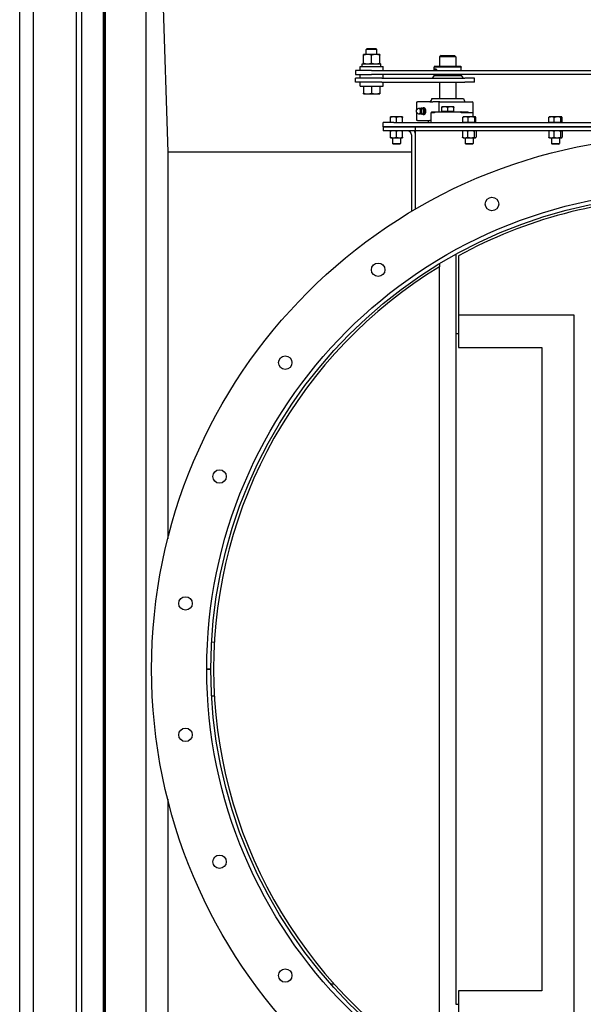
# Model space of a CAD drawing. Header units: inches. Extents: x 18 to 846, y -67 to 561.
# Tile 588 of 656: x 340 to 366, y 455 to 501. Entities that reach past the tile are written whole.
import ezdxf

# ---------------------------------------------------------------- set-up
doc = ezdxf.new("R2010")
doc.units = ezdxf.units.IN
doc.header["$LTSCALE"] = 24
doc.header["$MEASUREMENT"] = 0
doc.layers.add('Visible (ANSI)', color=7, linetype='Continuous', lineweight=30)

msp = doc.modelspace()

# ---------------------------------------------------------------- linework, layer by layer
at = {"layer": 'Visible (ANSI)'}
for p, q in [((343.65343, 527.90673), (343.65343, 413.35673)), ((339.67843, 415.25673), (339.67843, 526.00673)), ((340.30343, 526.00673), (340.30343, 415.25673)), ((342.30343, 526.00673), (342.30343, 415.25673)), ((342.55343, 526.00673), (342.55343, 415.25673)), ((343.55343, 526.00673), (343.55343, 415.25673)), ((343.63343, 415.25673), (343.63343, 526.00673)), ((345.55343, 415.25673), (345.55343, 526.00673)), ((345.55343, 526.00673), (346.55343, 494.63173)), ((355.81508, 499.45473), (355.76789, 499.40896)), ((356.26789, 499.40896), (355.76789, 499.40896)), ((355.76789, 499.17373), (355.76789, 499.40896)), ((355.81508, 499.45473), (356.22071, 499.45473)), ((356.22071, 499.45473), (356.26789, 499.40896)), ((356.26789, 499.17373), (356.26789, 499.40896)), ((355.64228, 498.76922), (355.64228, 499.14024)), ((355.6429, 499.17373), (355.64289, 499.17373)), ((355.64289, 499.17373), (355.64289, 499.17373)), ((355.83132, 499.17373), (355.6429, 499.17373)), ((355.64351, 498.76922), (355.64351, 499.14024)), ((356.20631, 499.17373), (355.83132, 499.17373)), ((356.01912, 498.76922), (356.01912, 499.14024)), ((356.39289, 499.17373), (356.20631, 499.17373)), ((356.39289, 499.17373), (356.3929, 499.17373)), ((356.39351, 498.76922), (356.39351, 499.14024)), ((359.24093, 499.13173), (359.17843, 499.06923)), ((359.92843, 499.06923), (359.17843, 499.06923)), ((359.17843, 499.06923), (359.17843, 498.63173)), ((359.24093, 499.13173), (359.86593, 499.13173)), ((359.86593, 499.13173), (359.92843, 499.06923)), ((359.92843, 499.06923), (359.92843, 498.63173)), ((356.01789, 498.43373), (355.26789, 498.43373)), ((355.26789, 498.43373), (355.26789, 498.24623)), ((355.48639, 498.61073), (356.54939, 498.61073)), ((355.48639, 498.43373), (355.48639, 498.61073)), ((355.58339, 498.73573), (356.45239, 498.73573)), ((355.58339, 498.61073), (355.58339, 498.73573)), ((355.64289, 498.73573), (355.64289, 498.73573)), ((356.01789, 498.43373), (378.01789, 498.43373)), ((356.39289, 498.73573), (356.3929, 498.73573)), ((356.45239, 498.61073), (356.45239, 498.73573)), ((356.54939, 498.43373), (356.54939, 498.61073)), ((358.9435, 498.63173), (358.92843, 498.57548)), ((360.17843, 498.57548), (358.92843, 498.57548)), ((358.92843, 498.43373), (358.92843, 498.57548)), ((358.9435, 498.63173), (360.16336, 498.63173)), ((360.16336, 498.63173), (360.17843, 498.57548)), ((360.17843, 498.43373), (360.17843, 498.57548)), ((355.26789, 498.24623), (356.01789, 498.24623)), ((356.49253, 498.06923), (355.26789, 498.06923)), ((355.26789, 497.88173), (355.26789, 498.06923)), ((355.48639, 498.06923), (355.48639, 498.24623)), ((378.01789, 498.24623), (356.01789, 498.24623)), ((356.49253, 498.06923), (360.34449, 498.06923)), ((356.54939, 498.06923), (356.54939, 498.24623)), ((358.92843, 498.19102), (358.83156, 498.06923)), ((358.92843, 498.19102), (358.92843, 498.24623)), ((358.92843, 498.19102), (358.98295, 498.19102)), ((358.98295, 498.19102), (360.17843, 498.19102)), ((360.17843, 498.19102), (360.17843, 498.24623)), ((360.17843, 498.19102), (360.2753, 498.06923)), ((360.80343, 498.06923), (360.34449, 498.06923)), ((360.80343, 497.88173), (360.80343, 498.06923)), ((356.49253, 497.88173), (355.26789, 497.88173)), ((355.48639, 497.70473), (355.48639, 497.88173)), ((355.48639, 497.70473), (356.54939, 497.70473)), ((355.64228, 497.70473), (355.64228, 497.37422)), ((355.64351, 497.70473), (355.64351, 497.37422)), ((356.01912, 497.70473), (356.01912, 497.37422)), ((356.39351, 497.70473), (356.39351, 497.37422)), ((356.49253, 497.88173), (360.34449, 497.88173)), ((356.54939, 497.70473), (356.54939, 497.88173)), ((359.17843, 497.88173), (359.17843, 497.13173)), ((359.92843, 497.88173), (359.92843, 497.13173)), ((360.80343, 497.88173), (360.34449, 497.88173)), ((355.64289, 497.34073), (355.6429, 497.34073)), ((355.64289, 497.34073), (355.64289, 497.34073)), ((355.6429, 497.34073), (355.83132, 497.34073)), ((355.83132, 497.34073), (356.20631, 497.34073)), ((356.20631, 497.34073), (356.39289, 497.34073)), ((356.39289, 497.34073), (356.3929, 497.34073)), ((358.81918, 497.13173), (360.28768, 497.13173)), ((358.11944, 496.97548), (358.14873, 496.97548)), ((358.11944, 496.60957), (358.11944, 496.97548)), ((358.12693, 496.61748), (358.15924, 496.64687)), ((358.71442, 496.97548), (358.14873, 496.97548)), ((358.47913, 496.6789), (358.41302, 496.6789)), ((358.53538, 496.54111), (358.46927, 496.54111)), ((358.71442, 496.97548), (358.85584, 496.97548)), ((359.18452, 496.97548), (358.85584, 496.97548)), ((359.14535, 496.92548), (359.14535, 496.50673)), ((359.18452, 496.97548), (360.69093, 496.97548)), ((359.4128, 496.74111), (359.27218, 496.74111)), ((359.27218, 496.53173), (359.27218, 496.71599)), ((359.55343, 496.53173), (359.27218, 496.53173)), ((359.3003, 496.53173), (359.3003, 496.50673)), ((359.69405, 496.74111), (359.4128, 496.74111)), ((359.55343, 496.53173), (359.55343, 496.71599)), ((359.83468, 496.53173), (359.55343, 496.53173)), ((359.83468, 496.74111), (359.69405, 496.74111)), ((359.80655, 496.53173), (359.80655, 496.50673)), ((359.83468, 496.53173), (359.83468, 496.71599)), ((360.74093, 496.27473), (360.74093, 496.92548)), ((357.03793, 496.27473), (356.89743, 496.27473)), ((356.89743, 496.00673), (356.89743, 496.24963)), ((357.31893, 496.27473), (357.03793, 496.27473)), ((357.17843, 496.00673), (357.17843, 496.24963)), ((357.45943, 496.27473), (357.31893, 496.27473)), ((357.45943, 496.00673), (357.45943, 496.24963)), ((358.11944, 496.10673), (358.11944, 496.47265)), ((358.14873, 496.10673), (358.11944, 496.10673)), ((358.12693, 496.46473), (358.15924, 496.43534)), ((358.14873, 496.10673), (358.71442, 496.10673)), ((358.47913, 496.40331), (358.41302, 496.40331)), ((358.656, 496.00673), (358.656, 496.10673)), ((358.77022, 496.10673), (358.71442, 496.10673)), ((358.77022, 496.10673), (358.77022, 496.00673)), ((358.77133, 496.45673), (358.77133, 496.00673)), ((358.9332, 496.45673), (358.77133, 496.45673)), ((358.80001, 496.50673), (358.80001, 496.45673)), ((358.80001, 496.50673), (358.9332, 496.50673)), ((358.9332, 496.50673), (358.9332, 496.45673)), ((358.94431, 496.50673), (358.9332, 496.50673)), ((358.94431, 496.50673), (360.16255, 496.50673)), ((360.17365, 496.50673), (360.16255, 496.50673)), ((360.17365, 496.50673), (360.49792, 496.50673)), ((360.17365, 496.45673), (360.17365, 496.50673)), ((360.68253, 496.45673), (360.17365, 496.45673)), ((360.25018, 496.00673), (360.25018, 496.24964)), ((360.27243, 496.27473), (360.2688, 496.27264)), ((360.37596, 496.27473), (360.27243, 496.27473)), ((360.65338, 496.27473), (360.37596, 496.27473)), ((360.49792, 496.45673), (360.49792, 496.50673)), ((360.50175, 496.00673), (360.50175, 496.24964)), ((360.83084, 496.27473), (360.65338, 496.27473)), ((360.805, 496.00673), (360.805, 496.24964)), ((360.83443, 496.27473), (360.83084, 496.27473)), ((360.83443, 496.27473), (360.83806, 496.27264)), ((360.85668, 496.00673), (360.85668, 496.24964)), ((364.24562, 496.00673), (364.24562, 496.24964)), ((364.25018, 496.00673), (364.25018, 496.24964)), ((364.2688, 496.27264), (364.26661, 496.27138)), ((364.27243, 496.27473), (364.2688, 496.27264)), ((364.37596, 496.27473), (364.27243, 496.27473)), ((364.65338, 496.27473), (364.37596, 496.27473)), ((364.50175, 496.00673), (364.50175, 496.24964)), ((364.83084, 496.27473), (364.65338, 496.27473)), ((364.805, 496.00673), (364.805, 496.24964)), ((364.83443, 496.27473), (364.83084, 496.27473)), ((364.83443, 496.27473), (364.83806, 496.27264)), ((364.83806, 496.27264), (364.84025, 496.27138)), ((364.85668, 496.00673), (364.85668, 496.24964)), ((364.86124, 496.00673), (364.86124, 496.24964)), ((357.05343, 496.00673), (356.55343, 496.00673)), ((356.55343, 495.81923), (356.55343, 496.00673)), ((357.05343, 495.81923), (356.55343, 495.81923)), ((356.55343, 495.81923), (357.05343, 495.81923)), ((356.55343, 495.81923), (356.55343, 495.63173)), ((357.05343, 495.63173), (356.55343, 495.63173)), ((357.05343, 496.00673), (384.05343, 496.00673)), ((357.05343, 495.81923), (384.05343, 495.81923)), ((358.05343, 495.81923), (357.05343, 495.81923)), ((358.05343, 495.63173), (357.05343, 495.63173)), ((358.05343, 495.63173), (358.05343, 495.81923)), ((358.05343, 495.63173), (358.05343, 495.81923)), ((383.05343, 495.81923), (358.05343, 495.81923)), ((383.05343, 495.63173), (358.05343, 495.63173)), ((358.05343, 495.44423), (358.05343, 495.63173)), ((360.37596, 496.00673), (360.25018, 496.00673)), ((360.27193, 495.63173), (360.26291, 495.62652)), ((360.27243, 496.00673), (360.27243, 496.00673)), ((360.50175, 496.00673), (360.37596, 496.00673)), ((360.65338, 496.00673), (360.50175, 496.00673)), ((360.805, 496.00673), (360.65338, 496.00673)), ((360.83084, 496.00673), (360.805, 496.00673)), ((360.85668, 496.00673), (360.83084, 496.00673)), ((360.83443, 496.00673), (360.83443, 496.00673)), ((360.83493, 495.63173), (360.84395, 495.62652)), ((364.25018, 496.00673), (364.24562, 496.00673)), ((364.37596, 496.00673), (364.25018, 496.00673)), ((364.27193, 495.63173), (364.26291, 495.62652)), ((364.27243, 496.00673), (364.27243, 496.00673)), ((364.50175, 496.00673), (364.37596, 496.00673)), ((364.65338, 496.00673), (364.50175, 496.00673)), ((364.805, 496.00673), (364.65338, 496.00673)), ((364.83084, 496.00673), (364.805, 496.00673)), ((364.85668, 496.00673), (364.83084, 496.00673)), ((364.83443, 496.00673), (364.83443, 496.00673)), ((364.83493, 495.63173), (364.84395, 495.62652)), ((364.86124, 496.00673), (364.85668, 496.00673)), ((356.89693, 495.32787), (356.89693, 495.60659)), ((356.89693, 495.30273), (357.03768, 495.30273)), ((356.99093, 495.30273), (356.99093, 495.04389)), ((357.03768, 495.30273), (357.31918, 495.30273)), ((357.17843, 495.32787), (357.17843, 495.60659)), ((357.31918, 495.30273), (357.45993, 495.30273)), ((357.36593, 495.30273), (357.36593, 495.04389)), ((357.45993, 495.32787), (357.45993, 495.60659)), ((357.86593, 495.44423), (357.86593, 491.88237)), ((358.05343, 491.9932), (358.05343, 495.44423)), ((360.24048, 495.60659), (360.24048, 495.32787)), ((360.27193, 495.30273), (360.26291, 495.30794)), ((360.27193, 495.30273), (360.35677, 495.30273)), ((360.35677, 495.30273), (360.62953, 495.30273)), ((360.36593, 495.30273), (360.36593, 495.0439)), ((360.47306, 495.60659), (360.47306, 495.32787)), ((360.62953, 495.30273), (360.82619, 495.30273)), ((360.74093, 495.30273), (360.74093, 495.0439)), ((360.786, 495.60659), (360.786, 495.32787)), ((360.82619, 495.30273), (360.83493, 495.30273)), ((360.83493, 495.30273), (360.84395, 495.30794)), ((360.86637, 495.60659), (360.86637, 495.32787)), ((364.24048, 495.60659), (364.24048, 495.32787)), ((364.27193, 495.30273), (364.26291, 495.30794)), ((364.27193, 495.30273), (364.35677, 495.30273)), ((364.35677, 495.30273), (364.62953, 495.30273)), ((364.36593, 495.30273), (364.36593, 495.0439)), ((364.47306, 495.60659), (364.47306, 495.32787)), ((364.62953, 495.30273), (364.82619, 495.30273)), ((364.74093, 495.30273), (364.74093, 495.0439)), ((364.786, 495.60659), (364.786, 495.32787)), ((364.82619, 495.30273), (364.83493, 495.30273)), ((364.83493, 495.30273), (364.84395, 495.30794)), ((364.86637, 495.60659), (364.86637, 495.32787)), ((356.99093, 495.04389), (357.36593, 495.04389)), ((357.02927, 495.00673), (356.99093, 495.04389)), ((357.32759, 495.00673), (357.02927, 495.00673)), ((357.32759, 495.00673), (357.36593, 495.04389)), ((360.36593, 495.0439), (360.74093, 495.0439)), ((360.40427, 495.00673), (360.36593, 495.0439)), ((360.70259, 495.00673), (360.40427, 495.00673)), ((360.70259, 495.00673), (360.74093, 495.0439)), ((364.36593, 495.0439), (364.74093, 495.0439)), ((364.40427, 495.00673), (364.36593, 495.0439)), ((364.70259, 495.00673), (364.40427, 495.00673)), ((364.70259, 495.00673), (364.74093, 495.0439)), ((346.55343, 494.63173), (346.55343, 476.67842)), ((357.86593, 494.63173), (346.55343, 494.63173)), ((359.92843, 489.89593), (359.92843, 486.19698)), ((360.05343, 489.82198), (360.05343, 487.07198)), ((359.17843, 489.46281), (359.17843, 489.31662)), ((359.17843, 451.94684), (359.17843, 489.31662)), ((360.05343, 487.07198), (360.05343, 485.57198)), ((365.42843, 487.07198), (360.05343, 487.07198)), ((365.42843, 454.19148), (365.42843, 487.07198)), ((360.05343, 486.19698), (359.92843, 486.19698)), ((359.92843, 486.19698), (359.92843, 455.06648)), ((360.05343, 485.57198), (363.92843, 485.57198)), ((363.92843, 485.57198), (363.92843, 455.69148)), ((348.71361, 471.87189), (348.58881, 471.87897)), ((348.36593, 470.63223), (348.55343, 470.63223)), ((348.55343, 470.63123), (348.36593, 470.63123)), ((348.58881, 469.38449), (348.71361, 469.39158)), ((346.55343, 464.58504), (346.55343, 446.63173)), ((354.28613, 456.00673), (354.11842, 456.00673)), ((360.05343, 455.69148), (360.05343, 454.19148)), ((363.92843, 455.69148), (360.05343, 455.69148)), ((359.92843, 455.06648), (360.05343, 455.06648))]:
    msp.add_line(p, q, dxfattribs=at)
for centre, radius in [((370.55343, 470.63173), 24.75), ((370.55343, 470.63173), 22.1875), ((370.55343, 470.63173), 22), ((361.6082, 492.22741), 0.3125), ((356.32363, 489.17636), 0.3125), ((352.00879, 484.86153), 0.3125), ((348.95774, 479.57696), 0.3125), ((347.37841, 473.68278), 0.3125), ((347.37841, 467.58068), 0.3125), ((348.95774, 461.68651), 0.3125), ((352.00879, 456.40193), 0.3125)]:
    msp.add_circle(centre, radius, dxfattribs=at)
for centre, radius, start, end in [((358.63168, 497.13173), 0.1875, 303.55731, 0), ((360.47518, 497.13173), 0.1875, 180, 236.44269), ((358.22404, 496.54111), 0.12795, 35.043536, 105.134486), ((360.69093, 496.92548), 0.05, 0, 90), ((358.22404, 496.54111), 0.12795, 254.865514, 324.956464), ((357.67843, 495.44423), 0.1875, 0, 90), ((357.67843, 495.44423), 0.375, 0, 30), ((370.55343, 470.63173), 21.875, 90.982261, 118.685402), ((370.55343, 470.63173), 21.875, 121.332251, 238.667749), ((370.55343, 470.63173), 22, 179.998698, 180.001302)]:
    msp.add_arc(centre, radius, start, end, dxfattribs=at)
for centre, major_axis, ratio, start_param, end_param in [((358.98936, 498.35048), (0, 0.15625), 0.40848832, 0.6410601, 1.00889045), ((358.98295, 498.35048), (0, 0.1232), 0.40848832, 5.45434424, 7.11202637), ((358.98936, 498.35048), (0, 0.15625), 0.40848832, 0.0499045, 0.6410601), ((358.98936, 498.35048), (0, -0.15625), 0.40848832, 2.13270221, 2.50053255), ((358.98936, 498.35048), (0, 0.15625), 0.40848832, 2.30123975, 2.50053255), ((358.98936, 498.35048), (0, -0.15625), 0.40848832, 5.6421252, 6.23328081), ((358.98295, 498.35048), (0, -0.1232), 0.40848832, 5.72117409, 6.84519653), ((358.98936, 498.35048), (0, -0.15625), 0.40848832, 0.6410601, 0.8403529), ((358.20734, 496.54111), (0, 0.12575), 0.70710678, 2.5699821, 6.85479586), ((358.34806, 496.54111), (0, 0.1378), 0.70710678, 0, 0.63680804), ((358.27642, 496.54111), (0, -0.10433), 0.70710678, 0.78949219, 2.35210046), ((358.34806, 496.54111), (0, 0.1378), 0.70710678, 5.23598776, 6.28318531), ((358.43158, 496.54111), (0, -0.15625), 0.70710678, 5.79224464, 9.91571863), ((358.34806, 496.54111), (0, -0.1378), 0.70710678, 1.04719755, 2.0943951), ((358.45367, 496.54111), (0, -0.125), 0.70710678, 0.50126686, 2.6403258), ((358.34806, 496.54111), (0, -0.1378), 0.70710678, 5.64637727, 6.28318531), ((358.34806, 496.54111), (0, -0.1378), 0.70710678, 0, 1.04719755)]:
    msp.add_ellipse(centre, major_axis=major_axis, ratio=ratio, start_param=start_param, end_param=end_param, dxfattribs=at)
for points, weights in [([(355.6429, 499.17373), (355.64261, 499.17373), (355.64228, 499.14024)], [1, 1.0379548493, 1]), ([(355.64351, 499.14024), (355.64318, 499.17373), (355.6429, 499.17373)], [1, 1.0379548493, 1]), ([(355.83132, 499.17373), (355.74415, 499.17373), (355.64351, 499.14024)], [1, 1.0379548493, 1]), ([(356.01912, 499.14024), (355.91848, 499.17373), (355.83132, 499.17373)], [1, 1.0379548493, 1]), ([(356.20631, 499.17373), (356.11944, 499.17373), (356.01912, 499.14024)], [1, 1.0379548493, 1]), ([(356.39351, 499.14024), (356.29319, 499.17373), (356.20631, 499.17373)], [1, 1.0379548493, 1]), ([(356.3929, 499.17373), (356.39318, 499.17357), (356.39351, 499.14024)], [1.00038481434, 1.03776145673, 1]), ([(355.64228, 498.76922), (355.64261, 498.73573), (355.6429, 498.73573)], [1, 1.0379548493, 1]), ([(355.6429, 498.73573), (355.64318, 498.73573), (355.64351, 498.76922)], [1, 1.0379548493, 1]), ([(355.64351, 498.76922), (355.74415, 498.73573), (355.83132, 498.73573)], [1, 1.0379548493, 1]), ([(355.83132, 498.73573), (355.91848, 498.73573), (356.01912, 498.76922)], [1, 1.0379548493, 1]), ([(356.01912, 498.76922), (356.11944, 498.73573), (356.20631, 498.73573)], [1, 1.0379548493, 1]), ([(356.20631, 498.73573), (356.29319, 498.73573), (356.39351, 498.76922)], [1, 1.0379548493, 1]), ([(356.39351, 498.76922), (356.39318, 498.7359), (356.3929, 498.73573)], [1, 1.03776145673, 1.00038481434]), ([(355.64228, 497.37422), (355.64261, 497.34073), (355.6429, 497.34073)], [1, 1.0379548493, 1]), ([(355.6429, 497.34073), (355.64318, 497.34073), (355.64351, 497.37422)], [1, 1.0379548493, 1]), ([(355.64351, 497.37422), (355.74415, 497.34073), (355.83132, 497.34073)], [1, 1.0379548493, 1]), ([(355.83132, 497.34073), (355.91848, 497.34073), (356.01912, 497.37422)], [1, 1.0379548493, 1]), ([(356.01912, 497.37422), (356.11944, 497.34073), (356.20631, 497.34073)], [1, 1.0379548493, 1]), ([(356.20631, 497.34073), (356.29319, 497.34073), (356.39351, 497.37422)], [1, 1.0379548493, 1]), ([(356.39351, 497.37422), (356.39318, 497.3409), (356.3929, 497.34073)], [1, 1.03776145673, 1.00038481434]), ([(358.28509, 496.65356), (358.29202, 496.66571), (358.30051, 496.6789)], [1.01723833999, 1.0132325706, 1]), ([(358.30051, 496.6789), (358.32195, 496.6789), (358.34806, 496.6789)], [1, 1.0379548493, 1]), ([(358.34806, 496.6789), (358.37417, 496.6789), (358.41302, 496.6789)], [1, 1.0379548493, 1]), ([(358.41302, 496.6789), (358.41939, 496.64198), (358.43244, 496.61)], [1, 1.0379548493, 1]), ([(358.43244, 496.61), (358.4455, 496.57803), (358.46927, 496.54111)], [1, 1.0379548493, 1]), ([(358.46927, 496.54111), (358.4455, 496.50418), (358.43244, 496.47221)], [1, 1.0379548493, 1]), ([(358.51596, 496.61), (358.5029, 496.64198), (358.47913, 496.6789)], [1, 1.0379548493, 1]), ([(358.53538, 496.54111), (358.52901, 496.57803), (358.51596, 496.61)], [1, 1.0379548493, 1]), ([(358.51596, 496.47221), (358.52901, 496.50418), (358.53538, 496.54111)], [1, 1.0379548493, 1]), ([(359.27218, 496.71599), (359.27218, 496.74111), (359.27218, 496.74111)], [1, 1.0379548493, 1]), ([(359.4128, 496.74111), (359.34754, 496.74111), (359.27218, 496.71599)], [1, 1.0379548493, 1]), ([(359.55343, 496.71599), (359.47807, 496.74111), (359.4128, 496.74111)], [1, 1.0379548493, 1]), ([(359.69405, 496.74111), (359.62879, 496.74111), (359.55343, 496.71599)], [1, 1.0379548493, 1]), ([(359.83468, 496.71599), (359.75932, 496.74111), (359.69405, 496.74111)], [1, 1.0379548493, 1]), ([(359.83468, 496.74111), (359.83468, 496.74111), (359.83468, 496.71599)], [1, 1.0379548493, 1]), ([(356.89743, 496.24963), (356.89743, 496.27473), (356.89743, 496.27473)], [1, 1.0379548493, 1]), ([(357.03793, 496.27473), (356.97272, 496.27473), (356.89743, 496.24963)], [1, 1.0379548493, 1]), ([(357.17843, 496.24963), (357.10314, 496.27473), (357.03793, 496.27473)], [1, 1.0379548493, 1]), ([(357.31893, 496.27473), (357.25372, 496.27473), (357.17843, 496.24963)], [1, 1.0379548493, 1]), ([(357.45943, 496.24963), (357.38414, 496.27473), (357.31893, 496.27473)], [1, 1.0379548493, 1]), ([(357.45943, 496.27473), (357.45943, 496.27473), (357.45943, 496.24963)], [1, 1.0379548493, 1]), ([(358.30051, 496.40331), (358.29202, 496.4165), (358.28509, 496.42865)], [1, 1.0132325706, 1.01723833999]), ([(358.34806, 496.40331), (358.32195, 496.40331), (358.30051, 496.40331)], [1, 1.0379548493, 1]), ([(358.41302, 496.40331), (358.37417, 496.40331), (358.34806, 496.40331)], [1, 1.0379548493, 1]), ([(358.43244, 496.47221), (358.41939, 496.44023), (358.41302, 496.40331)], [1, 1.0379548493, 1]), ([(358.47913, 496.40331), (358.5029, 496.44023), (358.51596, 496.47221)], [1, 1.0379548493, 1]), ([(360.37596, 496.27473), (360.31759, 496.27473), (360.25018, 496.24964)], [1, 1.0379548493, 1]), ([(360.25018, 496.24964), (360.2601, 496.26761), (360.2688, 496.27264)], [1, 1.02689674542, 1.01567267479]), ([(360.50175, 496.24964), (360.43434, 496.27473), (360.37596, 496.27473)], [1, 1.0379548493, 1]), ([(360.65338, 496.27473), (360.58301, 496.27473), (360.50175, 496.24964)], [1, 1.0379548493, 1]), ([(360.805, 496.24964), (360.72375, 496.27473), (360.65338, 496.27473)], [1, 1.0379548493, 1]), ([(360.83084, 496.27473), (360.81885, 496.27473), (360.805, 496.24964)], [1, 1.0379548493, 1]), ([(360.85668, 496.24964), (360.84283, 496.27473), (360.83084, 496.27473)], [1, 1.0379548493, 1]), ([(364.24562, 496.24964), (364.25676, 496.26569), (364.26661, 496.27138)], [1, 1.0239481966, 1.0176754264]), ([(364.25141, 496.25183), (364.24853, 496.25076), (364.24562, 496.24964)], [1.00313778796, 1.00163973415, 1]), ([(364.37596, 496.27473), (364.31759, 496.27473), (364.25018, 496.24964)], [1, 1.0379548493, 1]), ([(364.25018, 496.24964), (364.2601, 496.26761), (364.2688, 496.27264)], [1, 1.02689674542, 1.01567267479]), ([(364.50175, 496.24964), (364.43434, 496.27473), (364.37596, 496.27473)], [1, 1.0379548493, 1]), ([(364.65338, 496.27473), (364.58301, 496.27473), (364.50175, 496.24964)], [1, 1.0379548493, 1]), ([(364.805, 496.24964), (364.72375, 496.27473), (364.65338, 496.27473)], [1, 1.0379548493, 1]), ([(364.83084, 496.27473), (364.81885, 496.27473), (364.805, 496.24964)], [1, 1.0379548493, 1]), ([(364.85668, 496.24964), (364.84283, 496.27473), (364.83084, 496.27473)], [1, 1.0379548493, 1]), ([(364.86124, 496.24964), (364.84943, 496.26666), (364.83903, 496.27204)], [1, 1.02542601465, 1.01678617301]), ([(356.89693, 495.60659), (356.89693, 495.63173), (356.89693, 495.63173)], [1, 1.0379548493, 1]), ([(357.03768, 495.63173), (356.97236, 495.63173), (356.89693, 495.60659)], [1, 1.0379548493, 1]), ([(357.17843, 495.60659), (357.103, 495.63173), (357.03768, 495.63173)], [1, 1.0379548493, 1]), ([(357.31918, 495.63173), (357.25386, 495.63173), (357.17843, 495.60659)], [1, 1.0379548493, 1]), ([(357.45993, 495.60659), (357.3845, 495.63173), (357.31918, 495.63173)], [1, 1.0379548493, 1]), ([(357.45993, 495.63173), (357.45993, 495.63173), (357.45993, 495.60659)], [1, 1.0379548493, 1]), ([(360.35677, 495.63173), (360.3028, 495.63173), (360.24048, 495.60659)], [1, 1.0379548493, 1]), ([(360.24048, 495.60659), (360.25233, 495.62041), (360.26291, 495.62652)], [1, 1.02051902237, 1.01885219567]), ([(360.47306, 495.60659), (360.41074, 495.63173), (360.35677, 495.63173)], [1, 1.0379548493, 1]), ([(360.62953, 495.63173), (360.55691, 495.63173), (360.47306, 495.60659)], [1, 1.0379548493, 1]), ([(360.786, 495.60659), (360.70215, 495.63173), (360.62953, 495.63173)], [1, 1.0379548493, 1]), ([(360.82619, 495.63173), (360.80754, 495.63173), (360.786, 495.60659)], [1, 1.0379548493, 1]), ([(360.86637, 495.60659), (360.84484, 495.63173), (360.82619, 495.63173)], [1, 1.0379548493, 1]), ([(364.35677, 495.63173), (364.3028, 495.63173), (364.24048, 495.60659)], [1, 1.0379548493, 1]), ([(364.24048, 495.60659), (364.25233, 495.62041), (364.26291, 495.62652)], [1, 1.02051902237, 1.01885219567]), ([(364.47306, 495.60659), (364.41074, 495.63173), (364.35677, 495.63173)], [1, 1.0379548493, 1]), ([(364.62953, 495.63173), (364.55691, 495.63173), (364.47306, 495.60659)], [1, 1.0379548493, 1]), ([(364.786, 495.60659), (364.70215, 495.63173), (364.62953, 495.63173)], [1, 1.0379548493, 1]), ([(364.82619, 495.63173), (364.80754, 495.63173), (364.786, 495.60659)], [1, 1.0379548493, 1]), ([(364.86637, 495.60659), (364.84484, 495.63173), (364.82619, 495.63173)], [1, 1.0379548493, 1]), ([(356.89693, 495.32787), (356.97236, 495.30273), (357.03768, 495.30273)], [1, 1.0379548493, 1]), ([(356.89693, 495.30273), (356.89693, 495.30273), (356.89693, 495.32787)], [1, 1.0379548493, 1]), ([(357.03768, 495.30273), (357.103, 495.30273), (357.17843, 495.32787)], [1, 1.0379548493, 1]), ([(357.17843, 495.32787), (357.25386, 495.30273), (357.31918, 495.30273)], [1, 1.0379548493, 1]), ([(357.31918, 495.30273), (357.3845, 495.30273), (357.45993, 495.32787)], [1, 1.0379548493, 1]), ([(357.45993, 495.32787), (357.45993, 495.30273), (357.45993, 495.30273)], [1, 1.0379548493, 1]), ([(360.24048, 495.32787), (360.3028, 495.30273), (360.35677, 495.30273)], [1, 1.0379548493, 1]), ([(360.26291, 495.30794), (360.25233, 495.31405), (360.24048, 495.32787)], [1.01885219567, 1.02051902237, 1]), ([(360.35677, 495.30273), (360.41074, 495.30273), (360.47306, 495.32787)], [1, 1.0379548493, 1]), ([(360.47306, 495.32787), (360.55691, 495.30273), (360.62953, 495.30273)], [1, 1.0379548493, 1]), ([(360.62953, 495.30273), (360.70215, 495.30273), (360.786, 495.32787)], [1, 1.0379548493, 1]), ([(360.786, 495.32787), (360.80754, 495.30273), (360.82619, 495.30273)], [1, 1.0379548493, 1]), ([(360.82619, 495.30273), (360.84484, 495.30273), (360.86637, 495.32787)], [1, 1.0379548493, 1]), ([(364.24048, 495.32787), (364.3028, 495.30273), (364.35677, 495.30273)], [1, 1.0379548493, 1]), ([(364.26291, 495.30794), (364.25233, 495.31405), (364.24048, 495.32787)], [1.01885219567, 1.02051902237, 1]), ([(364.35677, 495.30273), (364.41074, 495.30273), (364.47306, 495.32787)], [1, 1.0379548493, 1]), ([(364.47306, 495.32787), (364.55691, 495.30273), (364.62953, 495.30273)], [1, 1.0379548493, 1]), ([(364.62953, 495.30273), (364.70215, 495.30273), (364.786, 495.32787)], [1, 1.0379548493, 1]), ([(364.786, 495.32787), (364.80754, 495.30273), (364.82619, 495.30273)], [1, 1.0379548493, 1]), ([(364.82619, 495.30273), (364.84484, 495.30273), (364.86637, 495.32787)], [1, 1.0379548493, 1])]:
    msp.add_rational_spline(points, weights, degree=2, dxfattribs=at)
for points, knots in [([(358.95119, 498.47571), (358.95394, 498.4833), (358.95726, 498.48981), (358.96727, 498.50277), (358.9749, 498.50673), (358.98295, 498.50673)], [1.558374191, 1.558374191, 1.558374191, 1.558374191, 1.652058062, 1.652058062, 1.802233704, 1.802233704, 1.802233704, 1.802233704]), ([(358.98295, 498.50673), (358.991, 498.50673), (359.0005, 498.50277), (359.01601, 498.48981), (359.02198, 498.4833), (359.02753, 498.47571)], [1.802233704, 1.802233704, 1.802233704, 1.802233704, 1.952409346, 1.952409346, 2.046093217, 2.046093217, 2.046093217, 2.046093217]), ([(359.02753, 498.47571), (359.03089, 498.47113), (359.03409, 498.46617), (359.04164, 498.45298), (359.04602, 498.44377), (359.04986, 498.43371)], [2.046093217, 2.046093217, 2.046093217, 2.046093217, 2.102584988, 2.102584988, 2.189299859, 2.189299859, 2.189299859, 2.189299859]), ([(358.98295, 498.19423), (358.9749, 498.19423), (358.96727, 498.19819), (358.95726, 498.21115), (358.95394, 498.21766), (358.95119, 498.22525)], [0.600744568, 0.600744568, 0.600744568, 0.600744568, 0.75092021, 0.75092021, 0.844604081, 0.844604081, 0.844604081, 0.844604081]), ([(359.02753, 498.22525), (359.02198, 498.21766), (359.01601, 498.21115), (359.0005, 498.19819), (358.991, 498.19423), (358.98295, 498.19423)], [2.759863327, 2.759863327, 2.759863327, 2.759863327, 2.853547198, 2.853547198, 3.00372284, 3.00372284, 3.00372284, 3.00372284]), ([(359.04047, 498.24624), (359.03935, 498.24408), (359.03822, 498.242), (359.03409, 498.23479), (359.03089, 498.22983), (359.02753, 498.22525)], [2.6815893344, 2.6815893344, 2.6815893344, 2.6815893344, 2.7033715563, 2.7033715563, 2.7598633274, 2.7598633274, 2.7598633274, 2.7598633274]), ([(358.12693, 496.46473), (358.12093, 496.47019), (358.11566, 496.47691), (358.10686, 496.49234), (358.10337, 496.5011), (358.09858, 496.51966), (358.09728, 496.52947), (358.097, 496.54916), (358.09802, 496.55903), (358.10229, 496.57787), (358.10554, 496.58683), (358.11402, 496.60293), (358.11925, 496.61008), (358.12582, 496.61646), (358.12638, 496.61698), (358.12693, 496.61748)], [1.6188081, 1.6188081, 1.6188081, 1.6188081, 1.93911213, 1.93911213, 2.26780621, 2.26780621, 2.59799076, 2.59799076, 2.92809932, 2.92809932, 3.25829127, 3.25829127, 3.58739104, 3.58739104, 3.61717965, 3.61717965, 3.61717965, 3.61717965]), ([(358.29055, 496.65221), (358.29055, 496.65221), (358.29026, 496.65197), (358.28949, 496.65147), (358.28933, 496.65137), (358.28915, 496.65126)], [3.669506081, 3.669506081, 3.669506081, 3.669506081, 3.759449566, 3.759449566, 3.780602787, 3.780602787, 3.780602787, 3.780602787]), ([(359.18452, 496.97548), (359.17951, 496.97548), (359.17359, 496.97395), (359.16451, 496.96894), (359.15968, 496.96471), (359.153, 496.95581), (359.14989, 496.94969), (359.14641, 496.93846), (359.14535, 496.93145), (359.14535, 496.92548)], [-0.198415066, -0.198415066, -0.198415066, -0.198415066, -0.144401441, -0.144401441, -0.093393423, -0.093393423, -0.045517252, -0.045517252, 0, 0, 0, 0]), ([(358.28915, 496.43095), (358.28933, 496.43084), (358.28949, 496.43074), (358.29026, 496.43024), (358.29055, 496.43), (358.29055, 496.43)], [1.455384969, 1.455384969, 1.455384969, 1.455384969, 1.47653819, 1.47653819, 1.566481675, 1.566481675, 1.566481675, 1.566481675])]:
    msp.add_open_spline(points, degree=3, knots=knots, dxfattribs=at)

doc.saveas('drawing.dxf')
